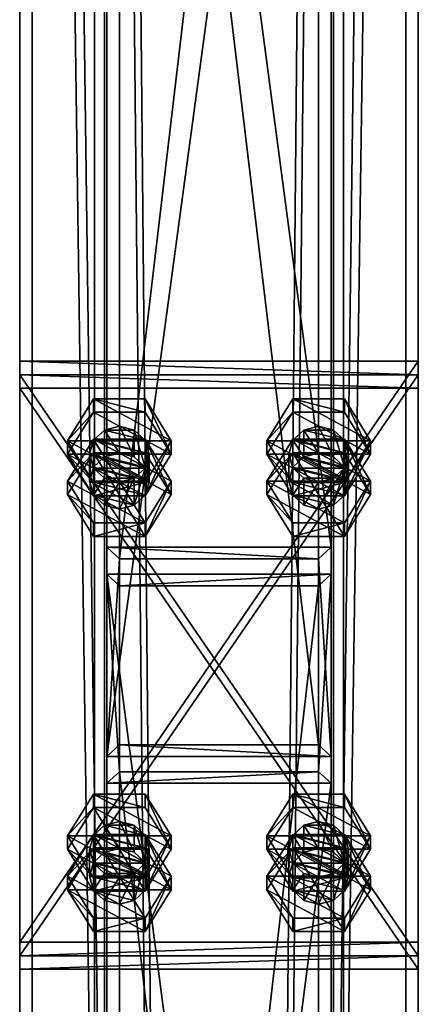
# Model space of a CAD drawing. Header units: millimetres. Extents: x -333 to 67333, y -930 to 39730.
# Tile 603 of 1056: x 5420 to 5580, y 17392 to 17788. Entities that reach past the tile are written whole.
import ezdxf

# ---------------------------------------------------------------- set-up
doc = ezdxf.new("R2010")
doc.units = ezdxf.units.MM
for name, color, linetype in [('4', 7, 'Continuous'), ('5', 7, 'Continuous'), ('6', 7, 'Continuous'), ('95', 7, 'Continuous'), ('99', 7, 'Continuous')]:
    doc.layers.add(name, color=color, linetype=linetype)

msp = doc.modelspace()

# ---------------------------------------------------------------- meshes
at = {"layer": '4', "color": 171}
mesh = msp.add_polyface(dxfattribs=at)
corners = [(5540, 17496.65, 4803.58), (5460, 17496.65, 4803.58), (5460, 18163.08, 3080), (5540, 18163.08, 3080), (5460, 17571.26, 4832.43), (5460, 18248.85, 3080), (5540, 17571.26, 4832.43), (5540, 18248.85, 3080), (5545, 17491.98, 4801.77), (5545, 17575.93, 4834.23), (5545, 18254.21, 3080), (5545, 18157.72, 3080), (5455, 17575.93, 4834.23), (5455, 18254.21, 3080), (5455, 17491.98, 4801.77), (5455, 18157.72, 3080)]
mesh.append_faces([[corners[k] for k in face] for face in [(0, 2, 3, 3), (1, 5, 2, 2), (4, 7, 5, 5), (6, 3, 7, 7), (8, 10, 11, 11), (9, 13, 10, 10), (12, 15, 13, 13), (14, 11, 15, 15)]], dxfattribs={"vtx0": -1, "color": 171})
mesh.append_faces([[corners[k] for k in face] for face in [(9, 6, 12, 12), (6, 8, 0, 0), (0, 8, 1, 1), (12, 4, 14, 14), (4, 12, 6, 6), (14, 1, 8, 8), (11, 3, 15, 15), (3, 10, 7, 7), (7, 10, 5, 5), (15, 2, 13, 13), (2, 15, 3, 3), (13, 5, 10, 10)]], dxfattribs={"vtx0": -1, "vtx1": -1, "color": 171})
mesh.append_faces([[corners[k] for k in face] for face in [(6, 9, 8, 8), (14, 4, 1, 1), (3, 11, 10, 10), (13, 2, 5, 5)]], dxfattribs={"vtx0": -1, "vtx2": -1, "vtx3": -1, "color": 171})
mesh.append_faces([[corners[k] for k in face] for face in [(0, 1, 2, 2), (1, 4, 5, 5), (4, 6, 7, 7), (6, 0, 3, 3), (8, 9, 10, 10), (9, 12, 13, 13), (12, 14, 15, 15), (14, 8, 11, 11)]], dxfattribs={"vtx2": -1, "vtx3": -1, "color": 171})
mesh = msp.add_polyface(dxfattribs=at)
corners = [(5455, 16784.39, 6631.8), (5545, 16784.39, 6631.8), (5545, 17481.16, 4829.76), (5455, 17481.16, 4829.76), (5455, 16873.56, 6650.75), (5455, 17565.11, 4862.21), (5545, 16873.56, 6650.75), (5545, 17565.11, 4862.21), (5540, 17485.83, 4831.56), (5460, 17485.83, 4831.56), (5460, 17560.44, 4860.41), (5540, 17560.44, 4860.41), (5460, 16868.6, 6649.7), (5540, 16868.6, 6649.7), (5460, 16789.34, 6632.85), (5540, 16789.34, 6632.85)]
mesh.append_faces([[corners[k] for k in face] for face in [(0, 2, 3, 3), (4, 3, 5, 5), (6, 5, 7, 7), (1, 7, 2, 2), (12, 11, 10, 10), (14, 10, 9, 9), (15, 9, 8, 8), (13, 8, 11, 11)]], dxfattribs={"vtx0": -1, "color": 171})
mesh.append_faces([[corners[k] for k in face] for face in [(2, 8, 3, 3), (8, 7, 11, 11), (11, 7, 10, 10), (3, 9, 5, 5), (9, 3, 8, 8), (5, 10, 7, 7), (4, 12, 0, 0), (12, 6, 13, 13), (13, 6, 15, 15), (0, 14, 1, 1), (14, 0, 12, 12), (1, 15, 6, 6)]], dxfattribs={"vtx0": -1, "vtx1": -1, "color": 171})
mesh.append_faces([[corners[k] for k in face] for face in [(8, 2, 7, 7), (5, 9, 10, 10), (12, 4, 6, 6), (1, 14, 15, 15)]], dxfattribs={"vtx0": -1, "vtx2": -1, "vtx3": -1, "color": 171})
mesh.append_faces([[corners[k] for k in face] for face in [(0, 1, 2, 2), (4, 0, 3, 3), (6, 4, 5, 5), (1, 6, 7, 7), (12, 13, 11, 11), (14, 12, 10, 10), (15, 14, 9, 9), (13, 15, 8, 8)]], dxfattribs={"vtx2": -1, "vtx3": -1, "color": 171})
at = {"layer": '5', "color": 131}
mesh = msp.add_polyface(dxfattribs=at)
corners = [(5546, 9415, 2984), (5454, 9415, 2984), (5454, 19384.97, 2984), (5546, 19384.97, 2984), (5454, 9415, 3076), (5454, 19384.97, 3076), (5546, 9415, 3076), (5546, 19384.97, 3076), (5550, 9415, 2980), (5550, 9415, 3080), (5550, 19384.97, 3080), (5550, 19384.97, 2980), (5450, 9415, 3080), (5450, 19384.97, 3080), (5450, 9415, 2980), (5450, 19384.97, 2980)]
mesh.append_faces([[corners[k] for k in face] for face in [(0, 2, 3, 3), (1, 5, 2, 2), (4, 7, 5, 5), (6, 3, 7, 7), (8, 10, 11, 11), (9, 13, 10, 10), (12, 15, 13, 13), (14, 11, 15, 15)]], dxfattribs={"vtx0": -1, "color": 131})
mesh.append_faces([[corners[k] for k in face] for face in [(9, 6, 12, 12), (6, 8, 0, 0), (0, 8, 1, 1), (12, 4, 14, 14), (4, 12, 6, 6), (14, 1, 8, 8), (11, 3, 15, 15), (3, 10, 7, 7), (7, 10, 5, 5), (15, 2, 13, 13), (2, 15, 3, 3), (13, 5, 10, 10)]], dxfattribs={"vtx0": -1, "vtx1": -1, "color": 131})
mesh.append_faces([[corners[k] for k in face] for face in [(6, 9, 8, 8), (14, 4, 1, 1), (3, 11, 10, 10), (13, 2, 5, 5)]], dxfattribs={"vtx0": -1, "vtx2": -1, "vtx3": -1, "color": 131})
mesh.append_faces([[corners[k] for k in face] for face in [(0, 1, 2, 2), (1, 4, 5, 5), (4, 6, 7, 7), (6, 0, 3, 3), (8, 9, 10, 10), (9, 12, 13, 13), (12, 14, 15, 15), (14, 8, 11, 11)]], dxfattribs={"vtx2": -1, "vtx3": -1, "color": 131})
at = {"layer": '6', "color": 2}
mesh = msp.add_polyface(dxfattribs=at)
corners = [(5580, 19380.14, 7183.53), (5420, 19380.14, 7183.53), (5420, 7954.94, 4755.1), (5580, 7954.94, 4755.1), (5580, 19380.14, 7347.1), (5580, 7921.68, 4911.61), (5420, 19380.14, 7347.1), (5420, 7921.68, 4911.61), (5425, 7953.9, 4759.99), (5575, 7953.9, 4759.99), (5575, 7922.72, 4906.72), (5425, 7922.72, 4906.72), (5575, 19380.14, 7188.64), (5575, 19380.14, 7341.99), (5425, 19380.14, 7188.64), (5425, 19380.14, 7341.99)]
mesh.append_faces([[corners[k] for k in face] for face in [(0, 2, 3, 3), (4, 3, 5, 5), (6, 5, 7, 7), (1, 7, 2, 2), (12, 10, 9, 9), (14, 9, 8, 8), (15, 8, 11, 11), (13, 11, 10, 10)]], dxfattribs={"vtx0": -1, "color": 2})
mesh.append_faces([[corners[k] for k in face] for face in [(2, 8, 3, 3), (8, 7, 11, 11), (11, 7, 10, 10), (3, 9, 5, 5), (9, 3, 8, 8), (5, 10, 7, 7), (0, 12, 1, 1), (12, 4, 13, 13), (13, 4, 15, 15), (1, 14, 6, 6), (14, 1, 12, 12), (6, 15, 4, 4)]], dxfattribs={"vtx0": -1, "vtx1": -1, "color": 2})
mesh.append_faces([[corners[k] for k in face] for face in [(8, 2, 7, 7), (5, 9, 10, 10), (12, 0, 4, 4), (6, 14, 15, 15)]], dxfattribs={"vtx0": -1, "vtx2": -1, "vtx3": -1, "color": 2})
mesh.append_faces([[corners[k] for k in face] for face in [(0, 1, 2, 2), (4, 0, 3, 3), (6, 4, 5, 5), (1, 6, 7, 7), (12, 13, 10, 10), (14, 12, 9, 9), (15, 14, 8, 8), (13, 15, 11, 11)]], dxfattribs={"vtx2": -1, "vtx3": -1, "color": 2})
at = {"layer": '95', "color": 7}
mesh = msp.add_polyface(dxfattribs=at)
corners = [(5448, 17613.24, 4848.66), (5449.61, 17618.83, 4850.82), (5449.61, 17608.01, 4878.8), (5454, 17622.93, 4852.41), (5454, 17612.11, 4880.39), (5460, 17624.43, 4852.99), (5460, 17613.61, 4880.97), (5466, 17622.93, 4852.41), (5466, 17612.11, 4880.39), (5470.39, 17618.83, 4850.82), (5470.39, 17608.01, 4878.8), (5472, 17613.24, 4848.66), (5472, 17602.42, 4876.64), (5449.61, 17607.64, 4846.49), (5466, 17603.54, 4844.91), (5470.39, 17607.64, 4846.49), (5439.22, 17602.42, 4876.64), (5449.61, 17619.2, 4883.13), (5449.61, 17613.8, 4897.12), (5470.39, 17619.2, 4883.13), (5470.39, 17613.8, 4897.12), (5480.78, 17597.01, 4890.63), (5470.39, 17585.63, 4870.15), (5480.78, 17602.42, 4876.64), (5480.78, 17618.64, 4834.67), (5470.39, 17596.45, 4842.17), (5480.78, 17613.24, 4848.66), (5449.61, 17601.86, 4828.18), (5439.22, 17618.64, 4834.67), (5439.22, 17613.24, 4848.66), (5449.61, 17635.43, 4841.16), (5449.61, 17630.02, 4855.15), (5470.39, 17635.43, 4841.16), (5470.39, 17630.02, 4855.15), (5470.39, 17601.86, 4828.18)]
mesh.append_faces([[corners[k] for k in face] for face in [(1, 4, 2, 2), (3, 6, 4, 4), (5, 8, 6, 6), (7, 10, 8, 8), (9, 12, 10, 10), (3, 7, 5, 5), (10, 6, 8, 8), (17, 20, 18, 18), (19, 21, 20, 20), (17, 23, 19, 19), (21, 18, 20, 20), (24, 25, 26, 26), (28, 31, 29, 29), (30, 33, 31, 31), (32, 26, 33, 33), (30, 24, 32, 32), (26, 31, 33, 33)]], dxfattribs={"vtx0": -1, "color": 7})
mesh.append_faces([[corners[k] for k in face] for face in [(13, 15, 0, 0), (0, 11, 1, 1), (1, 9, 3, 3), (6, 10, 4, 4), (4, 12, 2, 2), (16, 22, 17, 17), (28, 24, 30, 30), (31, 26, 29, 29)]], dxfattribs={"vtx0": -1, "vtx1": -1, "color": 7})
mesh.append_faces([[corners[k] for k in face] for face in [(13, 14, 15, 15), (0, 15, 11, 11), (1, 11, 9, 9), (3, 9, 7, 7), (28, 34, 24, 24)]], dxfattribs={"vtx0": -1, "vtx2": -1, "vtx3": -1, "color": 7})
mesh.append_faces([[corners[k] for k in face] for face in [(0, 1, 2, 2), (1, 3, 4, 4), (3, 5, 6, 6), (5, 7, 8, 8), (7, 9, 10, 10), (9, 11, 12, 12), (16, 17, 18, 18), (17, 19, 20, 20), (27, 28, 29, 29), (28, 30, 31, 31), (30, 32, 33, 33), (32, 24, 26, 26)]], dxfattribs={"vtx2": -1, "vtx3": -1, "color": 7})
mesh = msp.add_polyface(dxfattribs=at)
corners = [(5528, 17613.24, 4848.66), (5529.61, 17618.83, 4850.82), (5529.61, 17608.01, 4878.8), (5534, 17622.93, 4852.41), (5534, 17612.11, 4880.39), (5540, 17624.43, 4852.99), (5540, 17613.61, 4880.97), (5546, 17622.93, 4852.41), (5546, 17612.11, 4880.39), (5550.39, 17618.83, 4850.82), (5550.39, 17608.01, 4878.8), (5552, 17613.24, 4848.66), (5552, 17602.42, 4876.64), (5529.61, 17607.64, 4846.49), (5546, 17603.54, 4844.91), (5550.39, 17607.64, 4846.49), (5519.22, 17602.42, 4876.64), (5529.61, 17619.2, 4883.13), (5529.61, 17613.8, 4897.12), (5550.39, 17619.2, 4883.13), (5550.39, 17613.8, 4897.12), (5560.78, 17597.01, 4890.63), (5560.78, 17602.42, 4876.64), (5560.78, 17618.64, 4834.67), (5550.39, 17596.45, 4842.17), (5560.78, 17613.24, 4848.66), (5529.61, 17601.86, 4828.18), (5519.22, 17618.64, 4834.67), (5519.22, 17613.24, 4848.66), (5529.61, 17635.43, 4841.16), (5529.61, 17630.02, 4855.15), (5550.39, 17635.43, 4841.16), (5550.39, 17630.02, 4855.15), (5550.39, 17601.86, 4828.18)]
mesh.append_faces([[corners[k] for k in face] for face in [(1, 4, 2, 2), (3, 6, 4, 4), (5, 8, 6, 6), (7, 10, 8, 8), (9, 12, 10, 10), (3, 7, 5, 5), (10, 6, 8, 8), (17, 20, 18, 18), (19, 21, 20, 20), (17, 22, 19, 19), (21, 18, 20, 20), (23, 24, 25, 25), (27, 30, 28, 28), (29, 32, 30, 30), (31, 25, 32, 32), (29, 23, 31, 31), (25, 30, 32, 32)]], dxfattribs={"vtx0": -1, "color": 7})
mesh.append_faces([[corners[k] for k in face] for face in [(13, 15, 0, 0), (0, 11, 1, 1), (1, 9, 3, 3), (6, 10, 4, 4), (4, 12, 2, 2), (16, 22, 17, 17), (27, 23, 29, 29), (30, 25, 28, 28)]], dxfattribs={"vtx0": -1, "vtx1": -1, "color": 7})
mesh.append_faces([[corners[k] for k in face] for face in [(13, 14, 15, 15), (0, 15, 11, 11), (1, 11, 9, 9), (3, 9, 7, 7), (27, 33, 23, 23)]], dxfattribs={"vtx0": -1, "vtx2": -1, "vtx3": -1, "color": 7})
mesh.append_faces([[corners[k] for k in face] for face in [(0, 1, 2, 2), (1, 3, 4, 4), (3, 5, 6, 6), (5, 7, 8, 8), (7, 9, 10, 10), (9, 11, 12, 12), (16, 17, 18, 18), (17, 19, 20, 20), (26, 27, 28, 28), (27, 29, 30, 30), (29, 31, 32, 32), (31, 23, 25, 25)]], dxfattribs={"vtx2": -1, "vtx3": -1, "color": 7})
mesh = msp.add_polyface(dxfattribs=at)
corners = [(5472, 17613.24, 4848.66), (5470.39, 17607.64, 4846.49), (5470.39, 17596.82, 4874.47), (5472, 17602.42, 4876.64), (5466, 17603.54, 4844.91), (5466, 17592.72, 4872.89), (5460, 17602.04, 4844.33), (5460, 17591.22, 4872.31), (5454, 17603.54, 4844.91), (5454, 17592.72, 4872.89), (5449.61, 17607.64, 4846.49), (5449.61, 17596.82, 4874.47), (5448, 17613.24, 4848.66), (5448, 17602.42, 4876.64), (5449.61, 17608.01, 4878.8), (5454, 17612.11, 4880.39), (5470.39, 17608.01, 4878.8), (5480.78, 17602.42, 4876.64), (5470.39, 17585.63, 4870.15), (5470.39, 17580.22, 4884.14), (5480.78, 17597.01, 4890.63), (5449.61, 17585.63, 4870.15), (5449.61, 17580.22, 4884.14), (5439.22, 17602.42, 4876.64), (5439.22, 17597.01, 4890.63), (5449.61, 17613.8, 4897.12), (5470.39, 17619.2, 4883.13), (5449.61, 17619.2, 4883.13), (5480.78, 17618.64, 4834.67), (5470.39, 17601.86, 4828.18), (5470.39, 17596.45, 4842.17), (5449.61, 17601.86, 4828.18), (5449.61, 17596.45, 4842.17), (5439.22, 17613.24, 4848.66), (5439.22, 17618.64, 4834.67), (5480.78, 17613.24, 4848.66)]
mesh.append_faces([[corners[k] for k in face] for face in [(0, 2, 3, 3), (1, 5, 2, 2), (4, 7, 5, 5), (6, 9, 7, 7), (8, 11, 9, 9), (10, 13, 11, 11), (12, 14, 13, 13), (4, 8, 6, 6), (11, 7, 9, 9), (17, 19, 20, 20), (18, 22, 19, 19), (21, 24, 22, 22), (23, 25, 24, 24), (18, 23, 21, 21), (24, 19, 22, 22), (29, 32, 30, 30), (31, 33, 32, 32), (29, 34, 31, 31), (33, 30, 32, 32)]], dxfattribs={"vtx0": -1, "color": 7})
mesh.append_faces([[corners[k] for k in face] for face in [(8, 4, 10, 10), (14, 3, 13, 13), (13, 5, 11, 11), (25, 19, 24, 24)]], dxfattribs={"vtx0": -1, "vtx1": -1, "color": 7})
mesh.append_faces([[corners[k] for k in face] for face in [(15, 16, 3, 3), (13, 3, 2, 2), (13, 2, 5, 5), (11, 5, 7, 7), (27, 18, 17, 17), (25, 20, 19, 19), (33, 35, 30, 30)]], dxfattribs={"vtx0": -1, "vtx2": -1, "vtx3": -1, "color": 7})
mesh.append_faces([[corners[k] for k in face] for face in [(0, 1, 2, 2), (1, 4, 5, 5), (4, 6, 7, 7), (6, 8, 9, 9), (8, 10, 11, 11), (10, 12, 13, 13), (17, 18, 19, 19), (18, 21, 22, 22), (21, 23, 24, 24), (26, 17, 20, 20), (28, 29, 30, 30), (29, 31, 32, 32)]], dxfattribs={"vtx2": -1, "vtx3": -1, "color": 7})
mesh = msp.add_polyface(dxfattribs=at)
corners = [(5552, 17613.24, 4848.66), (5550.39, 17607.64, 4846.49), (5550.39, 17596.82, 4874.47), (5552, 17602.42, 4876.64), (5546, 17603.54, 4844.91), (5546, 17592.72, 4872.89), (5540, 17602.04, 4844.33), (5540, 17591.22, 4872.31), (5534, 17603.54, 4844.91), (5534, 17592.72, 4872.89), (5529.61, 17607.64, 4846.49), (5529.61, 17596.82, 4874.47), (5528, 17613.24, 4848.66), (5528, 17602.42, 4876.64), (5529.61, 17608.01, 4878.8), (5534, 17612.11, 4880.39), (5550.39, 17608.01, 4878.8), (5560.78, 17602.42, 4876.64), (5550.39, 17585.63, 4870.15), (5550.39, 17580.22, 4884.14), (5560.78, 17597.01, 4890.63), (5529.61, 17585.63, 4870.15), (5529.61, 17580.22, 4884.14), (5519.22, 17602.42, 4876.64), (5519.22, 17597.01, 4890.63), (5529.61, 17613.8, 4897.12), (5550.39, 17619.2, 4883.13), (5560.78, 17618.64, 4834.67), (5550.39, 17601.86, 4828.18), (5550.39, 17596.45, 4842.17), (5529.61, 17601.86, 4828.18), (5529.61, 17596.45, 4842.17), (5519.22, 17613.24, 4848.66), (5519.22, 17618.64, 4834.67), (5560.78, 17613.24, 4848.66)]
mesh.append_faces([[corners[k] for k in face] for face in [(0, 2, 3, 3), (1, 5, 2, 2), (4, 7, 5, 5), (6, 9, 7, 7), (8, 11, 9, 9), (10, 13, 11, 11), (12, 14, 13, 13), (4, 8, 6, 6), (11, 7, 9, 9), (17, 19, 20, 20), (18, 22, 19, 19), (21, 24, 22, 22), (23, 25, 24, 24), (18, 23, 21, 21), (24, 19, 22, 22), (28, 31, 29, 29), (30, 32, 31, 31), (28, 33, 30, 30), (32, 29, 31, 31)]], dxfattribs={"vtx0": -1, "color": 7})
mesh.append_faces([[corners[k] for k in face] for face in [(8, 4, 10, 10), (14, 3, 13, 13), (13, 5, 11, 11), (25, 19, 24, 24)]], dxfattribs={"vtx0": -1, "vtx1": -1, "color": 7})
mesh.append_faces([[corners[k] for k in face] for face in [(15, 16, 3, 3), (13, 3, 2, 2), (13, 2, 5, 5), (11, 5, 7, 7), (23, 18, 17, 17), (25, 20, 19, 19), (32, 34, 29, 29)]], dxfattribs={"vtx0": -1, "vtx2": -1, "vtx3": -1, "color": 7})
mesh.append_faces([[corners[k] for k in face] for face in [(0, 1, 2, 2), (1, 4, 5, 5), (4, 6, 7, 7), (6, 8, 9, 9), (8, 10, 11, 11), (10, 12, 13, 13), (17, 18, 19, 19), (18, 21, 22, 22), (21, 23, 24, 24), (26, 17, 20, 20), (27, 28, 29, 29), (28, 30, 31, 31)]], dxfattribs={"vtx2": -1, "vtx3": -1, "color": 7})
mesh = msp.add_polyface(dxfattribs=at)
corners = [(5448, 17454.68, 4787.35), (5449.61, 17460.27, 4789.51), (5449.61, 17449.45, 4817.49), (5454, 17464.37, 4791.1), (5454, 17453.55, 4819.08), (5460, 17465.87, 4791.68), (5460, 17455.05, 4819.66), (5466, 17464.37, 4791.1), (5466, 17453.55, 4819.08), (5470.39, 17460.27, 4789.51), (5470.39, 17449.45, 4817.49), (5472, 17454.68, 4787.35), (5472, 17443.86, 4815.33), (5449.61, 17449.08, 4785.19), (5466, 17444.98, 4783.6), (5470.39, 17449.08, 4785.19), (5439.22, 17443.86, 4815.33), (5449.61, 17460.64, 4821.82), (5449.61, 17455.24, 4835.81), (5470.39, 17460.64, 4821.82), (5470.39, 17455.24, 4835.81), (5480.78, 17438.45, 4829.32), (5480.78, 17443.86, 4815.33), (5480.78, 17460.08, 4773.36), (5470.39, 17437.89, 4780.86), (5480.78, 17454.68, 4787.35), (5449.61, 17443.3, 4766.87), (5439.22, 17460.08, 4773.36), (5439.22, 17454.68, 4787.35), (5449.61, 17476.87, 4779.85), (5449.61, 17471.46, 4793.84), (5470.39, 17476.87, 4779.85), (5470.39, 17471.46, 4793.84), (5470.39, 17443.3, 4766.87)]
mesh.append_faces([[corners[k] for k in face] for face in [(1, 4, 2, 2), (3, 6, 4, 4), (5, 8, 6, 6), (7, 10, 8, 8), (9, 12, 10, 10), (3, 7, 5, 5), (10, 6, 8, 8), (17, 20, 18, 18), (19, 21, 20, 20), (17, 22, 19, 19), (21, 18, 20, 20), (23, 24, 25, 25), (27, 30, 28, 28), (29, 32, 30, 30), (31, 25, 32, 32), (29, 23, 31, 31), (25, 30, 32, 32)]], dxfattribs={"vtx0": -1, "color": 7})
mesh.append_faces([[corners[k] for k in face] for face in [(13, 15, 0, 0), (0, 11, 1, 1), (1, 9, 3, 3), (6, 10, 4, 4), (4, 12, 2, 2), (27, 23, 29, 29), (30, 24, 28, 28)]], dxfattribs={"vtx0": -1, "vtx1": -1, "color": 7})
mesh.append_faces([[corners[k] for k in face] for face in [(13, 14, 15, 15), (0, 15, 11, 11), (1, 11, 9, 9), (3, 9, 7, 7), (27, 33, 23, 23), (30, 25, 24, 24)]], dxfattribs={"vtx0": -1, "vtx2": -1, "vtx3": -1, "color": 7})
mesh.append_faces([[corners[k] for k in face] for face in [(0, 1, 2, 2), (1, 3, 4, 4), (3, 5, 6, 6), (5, 7, 8, 8), (7, 9, 10, 10), (9, 11, 12, 12), (16, 17, 18, 18), (17, 19, 20, 20), (26, 27, 28, 28), (27, 29, 30, 30), (29, 31, 32, 32), (31, 23, 25, 25)]], dxfattribs={"vtx2": -1, "vtx3": -1, "color": 7})
mesh = msp.add_polyface(dxfattribs=at)
corners = [(5528, 17454.68, 4787.35), (5529.61, 17460.27, 4789.51), (5529.61, 17449.45, 4817.49), (5534, 17464.37, 4791.1), (5534, 17453.55, 4819.08), (5540, 17465.87, 4791.68), (5540, 17455.05, 4819.66), (5546, 17464.37, 4791.1), (5546, 17453.55, 4819.08), (5550.39, 17460.27, 4789.51), (5550.39, 17449.45, 4817.49), (5552, 17454.68, 4787.35), (5552, 17443.86, 4815.33), (5529.61, 17449.08, 4785.19), (5546, 17444.98, 4783.6), (5550.39, 17449.08, 4785.19), (5519.22, 17443.86, 4815.33), (5529.61, 17460.64, 4821.82), (5529.61, 17455.24, 4835.81), (5550.39, 17460.64, 4821.82), (5550.39, 17455.24, 4835.81), (5560.78, 17438.45, 4829.32), (5560.78, 17443.86, 4815.33), (5560.78, 17460.08, 4773.36), (5550.39, 17437.89, 4780.86), (5560.78, 17454.68, 4787.35), (5529.61, 17443.3, 4766.87), (5519.22, 17460.08, 4773.36), (5519.22, 17454.68, 4787.35), (5529.61, 17476.87, 4779.85), (5529.61, 17471.46, 4793.84), (5550.39, 17476.87, 4779.85), (5550.39, 17471.46, 4793.84), (5550.39, 17443.3, 4766.87)]
mesh.append_faces([[corners[k] for k in face] for face in [(1, 4, 2, 2), (3, 6, 4, 4), (5, 8, 6, 6), (7, 10, 8, 8), (9, 12, 10, 10), (3, 7, 5, 5), (10, 6, 8, 8), (17, 20, 18, 18), (19, 21, 20, 20), (17, 22, 19, 19), (21, 18, 20, 20), (23, 24, 25, 25), (27, 30, 28, 28), (29, 32, 30, 30), (31, 25, 32, 32), (29, 23, 31, 31), (25, 30, 32, 32)]], dxfattribs={"vtx0": -1, "color": 7})
mesh.append_faces([[corners[k] for k in face] for face in [(13, 15, 0, 0), (0, 11, 1, 1), (1, 9, 3, 3), (6, 10, 4, 4), (4, 12, 2, 2), (16, 22, 17, 17), (27, 23, 29, 29), (30, 25, 28, 28)]], dxfattribs={"vtx0": -1, "vtx1": -1, "color": 7})
mesh.append_faces([[corners[k] for k in face] for face in [(13, 14, 15, 15), (0, 15, 11, 11), (1, 11, 9, 9), (3, 9, 7, 7), (27, 33, 23, 23)]], dxfattribs={"vtx0": -1, "vtx2": -1, "vtx3": -1, "color": 7})
mesh.append_faces([[corners[k] for k in face] for face in [(0, 1, 2, 2), (1, 3, 4, 4), (3, 5, 6, 6), (5, 7, 8, 8), (7, 9, 10, 10), (9, 11, 12, 12), (16, 17, 18, 18), (17, 19, 20, 20), (26, 27, 28, 28), (27, 29, 30, 30), (29, 31, 32, 32), (31, 23, 25, 25)]], dxfattribs={"vtx2": -1, "vtx3": -1, "color": 7})
mesh = msp.add_polyface(dxfattribs=at)
corners = [(5472, 17454.68, 4787.35), (5470.39, 17449.08, 4785.19), (5470.39, 17438.26, 4813.17), (5472, 17443.86, 4815.33), (5466, 17444.98, 4783.6), (5466, 17434.16, 4811.58), (5460, 17443.48, 4783.02), (5460, 17432.66, 4811), (5454, 17444.98, 4783.6), (5454, 17434.16, 4811.58), (5449.61, 17449.08, 4785.19), (5449.61, 17438.26, 4813.17), (5448, 17454.68, 4787.35), (5448, 17443.86, 4815.33), (5449.61, 17449.45, 4817.49), (5454, 17453.55, 4819.08), (5470.39, 17449.45, 4817.49), (5480.78, 17443.86, 4815.33), (5470.39, 17427.07, 4808.84), (5470.39, 17421.66, 4822.83), (5480.78, 17438.45, 4829.32), (5449.61, 17427.07, 4808.84), (5449.61, 17421.66, 4822.83), (5439.22, 17443.86, 4815.33), (5439.22, 17438.45, 4829.32), (5449.61, 17455.24, 4835.81), (5470.39, 17460.64, 4821.82), (5449.61, 17460.64, 4821.82), (5480.78, 17460.08, 4773.36), (5470.39, 17443.3, 4766.87), (5470.39, 17437.89, 4780.86), (5449.61, 17443.3, 4766.87), (5449.61, 17437.89, 4780.86), (5439.22, 17454.68, 4787.35), (5439.22, 17460.08, 4773.36)]
mesh.append_faces([[corners[k] for k in face] for face in [(0, 2, 3, 3), (1, 5, 2, 2), (4, 7, 5, 5), (6, 9, 7, 7), (8, 11, 9, 9), (10, 13, 11, 11), (12, 14, 13, 13), (4, 8, 6, 6), (11, 7, 9, 9), (17, 19, 20, 20), (18, 22, 19, 19), (21, 24, 22, 22), (23, 25, 24, 24), (18, 23, 21, 21), (24, 19, 22, 22), (29, 32, 30, 30), (31, 33, 32, 32), (29, 34, 31, 31), (33, 30, 32, 32)]], dxfattribs={"vtx0": -1, "color": 7})
mesh.append_faces([[corners[k] for k in face] for face in [(8, 4, 10, 10), (14, 3, 13, 13), (13, 2, 11, 11), (23, 18, 27, 27), (25, 20, 24, 24)]], dxfattribs={"vtx0": -1, "vtx1": -1, "color": 7})
mesh.append_faces([[corners[k] for k in face] for face in [(15, 16, 3, 3), (13, 3, 2, 2), (11, 2, 5, 5), (11, 5, 7, 7), (27, 18, 17, 17), (24, 20, 19, 19)]], dxfattribs={"vtx0": -1, "vtx2": -1, "vtx3": -1, "color": 7})
mesh.append_faces([[corners[k] for k in face] for face in [(0, 1, 2, 2), (1, 4, 5, 5), (4, 6, 7, 7), (6, 8, 9, 9), (8, 10, 11, 11), (10, 12, 13, 13), (17, 18, 19, 19), (18, 21, 22, 22), (21, 23, 24, 24), (26, 17, 20, 20), (28, 29, 30, 30), (29, 31, 32, 32)]], dxfattribs={"vtx2": -1, "vtx3": -1, "color": 7})
mesh = msp.add_polyface(dxfattribs=at)
corners = [(5552, 17454.68, 4787.35), (5550.39, 17449.08, 4785.19), (5550.39, 17438.26, 4813.17), (5552, 17443.86, 4815.33), (5546, 17444.98, 4783.6), (5546, 17434.16, 4811.58), (5540, 17443.48, 4783.02), (5540, 17432.66, 4811), (5534, 17444.98, 4783.6), (5534, 17434.16, 4811.58), (5529.61, 17449.08, 4785.19), (5529.61, 17438.26, 4813.17), (5528, 17454.68, 4787.35), (5528, 17443.86, 4815.33), (5529.61, 17449.45, 4817.49), (5534, 17453.55, 4819.08), (5550.39, 17449.45, 4817.49), (5560.78, 17443.86, 4815.33), (5550.39, 17427.07, 4808.84), (5550.39, 17421.66, 4822.83), (5560.78, 17438.45, 4829.32), (5529.61, 17427.07, 4808.84), (5529.61, 17421.66, 4822.83), (5519.22, 17443.86, 4815.33), (5519.22, 17438.45, 4829.32), (5529.61, 17455.24, 4835.81), (5550.39, 17460.64, 4821.82), (5560.78, 17460.08, 4773.36), (5550.39, 17443.3, 4766.87), (5550.39, 17437.89, 4780.86), (5529.61, 17443.3, 4766.87), (5529.61, 17437.89, 4780.86), (5519.22, 17454.68, 4787.35), (5519.22, 17460.08, 4773.36), (5560.78, 17454.68, 4787.35)]
mesh.append_faces([[corners[k] for k in face] for face in [(0, 2, 3, 3), (1, 5, 2, 2), (4, 7, 5, 5), (6, 9, 7, 7), (8, 11, 9, 9), (10, 13, 11, 11), (12, 14, 13, 13), (6, 10, 8, 8), (11, 7, 9, 9), (17, 19, 20, 20), (18, 22, 19, 19), (21, 24, 22, 22), (23, 25, 24, 24), (18, 23, 21, 21), (24, 19, 22, 22), (28, 31, 29, 29), (30, 32, 31, 31), (28, 33, 30, 30), (32, 29, 31, 31)]], dxfattribs={"vtx0": -1, "color": 7})
mesh.append_faces([[corners[k] for k in face] for face in [(14, 3, 13, 13), (13, 5, 11, 11), (25, 19, 24, 24)]], dxfattribs={"vtx0": -1, "vtx1": -1, "color": 7})
mesh.append_faces([[corners[k] for k in face] for face in [(10, 6, 4, 4), (15, 16, 3, 3), (13, 3, 2, 2), (13, 2, 5, 5), (11, 5, 7, 7), (23, 18, 17, 17), (25, 20, 19, 19), (32, 34, 29, 29)]], dxfattribs={"vtx0": -1, "vtx2": -1, "vtx3": -1, "color": 7})
mesh.append_faces([[corners[k] for k in face] for face in [(0, 1, 2, 2), (1, 4, 5, 5), (4, 6, 7, 7), (6, 8, 9, 9), (8, 10, 11, 11), (10, 12, 13, 13), (17, 18, 19, 19), (18, 21, 22, 22), (21, 23, 24, 24), (26, 17, 20, 20), (27, 28, 29, 29), (28, 30, 31, 31)]], dxfattribs={"vtx2": -1, "vtx3": -1, "color": 7})
at = {"layer": '99', "color": 7}
mesh = msp.add_polyface(dxfattribs=at)
corners = [(5420, 17645.13, 4877.07), (5580, 17645.13, 4877.07), (5580, 17411.96, 4786.91), (5420, 17411.96, 4786.91), (5580, 17650.54, 4863.08), (5580, 17417.37, 4772.92), (5420, 17650.54, 4863.08), (5420, 17417.37, 4772.92)]
mesh.append_faces([[corners[k] for k in face] for face in [(0, 2, 3, 3), (1, 5, 2, 2), (4, 7, 5, 5), (6, 3, 7, 7), (1, 6, 4, 4), (3, 5, 7, 7)]], dxfattribs={"vtx0": -1, "color": 7})
mesh.append_faces([[corners[k] for k in face] for face in [(0, 1, 2, 2), (1, 4, 5, 5), (4, 6, 7, 7), (6, 0, 3, 3), (1, 0, 6, 6), (3, 2, 5, 5)]], dxfattribs={"vtx2": -1, "vtx3": -1, "color": 7})
mesh = msp.add_polyface(dxfattribs=at)
corners = [(5420, 17639.72, 4891.06), (5580, 17639.72, 4891.06), (5580, 17406.55, 4800.9), (5420, 17406.55, 4800.9), (5580, 17645.13, 4877.07), (5580, 17411.96, 4786.91), (5420, 17645.13, 4877.07), (5420, 17411.96, 4786.91)]
mesh.append_faces([[corners[k] for k in face] for face in [(0, 2, 3, 3), (1, 5, 2, 2), (4, 7, 5, 5), (6, 3, 7, 7), (1, 6, 4, 4), (3, 5, 7, 7)]], dxfattribs={"vtx0": -1, "color": 7})
mesh.append_faces([[corners[k] for k in face] for face in [(0, 1, 2, 2), (1, 4, 5, 5), (4, 6, 7, 7), (6, 0, 3, 3), (1, 0, 6, 6), (3, 2, 5, 5)]], dxfattribs={"vtx2": -1, "vtx3": -1, "color": 7})

doc.saveas('drawing.dxf')
